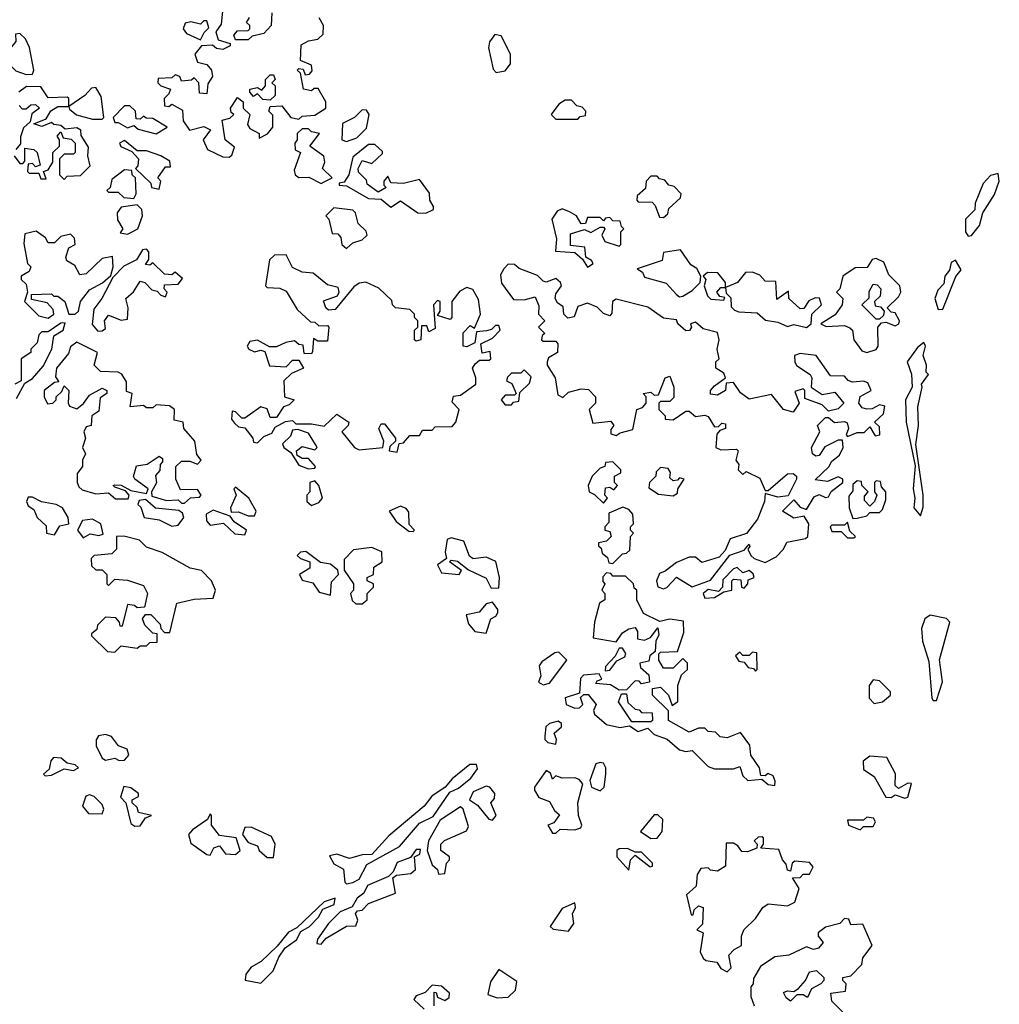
# Model space of a CAD drawing. Extents: x 2029826 to 2248070, y 228728 to 402406.
# Tile 269 of 368: x 2183095 to 2186183, y 237250 to 240354. Entities that reach past the tile are written whole.
import ezdxf

# ---------------------------------------------------------------- set-up
doc = ezdxf.new("R2010")
doc.units = 0

msp = doc.modelspace()

# ---------------------------------------------------------------- linework, layer by layer
at = {"layer": '0CON10XD'}
for points in [[(2183738.3, 240421.7), (2183730, 240340), (2183713.3, 240315), (2183720.7, 240290.7), (2183758.3, 240278.3), (2183758.3, 240271.7), (2183735, 240260), (2183715, 240263.3), (2183703.3, 240273.3), (2183668.3, 240271.7), (2183647.5, 240245), (2183655, 240220), (2183685, 240212.5), (2183700, 240195), (2183702.5, 240175), (2183688.3, 240151.7), (2183685, 240120), (2183661.7, 240121.7), (2183660, 240155), (2183645, 240170), (2183637, 240163), (2183605, 240160), (2183600, 240175), (2183585, 240180), (2183575, 240170), (2183531.7, 240168.3), (2183530, 240155), (2183540, 240145), (2183570, 240135), (2183565, 240120), (2183550, 240105), (2183551.7, 240081.7), (2183565, 240080), (2183575, 240087.5), (2183608.3, 240068.3), (2183610, 240035), (2183630, 240005), (2183675, 240017.5), (2183696.4, 240006.4), (2183673.3, 239975), (2183686.7, 239945), (2183735, 239921.2), (2183755, 239920)], [(2183755, 239920), (2183763.6, 239926.4), (2183771.7, 239951.7), (2183742.5, 239975), (2183733.3, 240036.7), (2183757, 240043), (2183770, 240055), (2183761.7, 240061.7), (2183760, 240075), (2183781.7, 240108.3), (2183800, 240095), (2183800, 240075), (2183820, 240055), (2183813, 240023), (2183820.7, 240010.7), (2183850, 239995), (2183850, 239980), (2183876.4, 239993.6), (2183893.3, 240015), (2183893.3, 240053.3), (2183880, 240065), (2183885, 240080), (2183921.7, 240081.7), (2183950, 240045), (2183975, 240040), (2183985, 240050), (2184025, 240052.5), (2184060, 240075), (2184060, 240095), (2184036.4, 240136.4), (2184023, 240137), (2184015, 240130), (2183990, 240135), (2183980, 240185), (2183970, 240195), (2183975, 240200), (2183988.3, 240198.3), (2183995, 240180), (2184008.3, 240181.7), (2184017, 240193), (2184015, 240210), (2183980, 240225), (2183982.5, 240275), (2184005, 240287.5), (2184035, 240292.5), (2184051.7, 240308.3), (2184052.5, 240335), (2184039.3, 240359.3)], [(2183890, 240375), (2183887.5, 240335), (2183865, 240310), (2183828.3, 240301.7), (2183815, 240290), (2183775, 240290), (2183770, 240305), (2183781.7, 240318.3), (2183815, 240320), (2183820, 240325), (2183820, 240335), (2183810, 240345), (2183819.3, 240360.7)], [(2183665, 240290), (2183676.2, 240313.8), (2183691.7, 240328.3), (2183685, 240350), (2183675, 240350), (2183665, 240340), (2183635, 240347.5), (2183617, 240343), (2183610, 240325), (2183620.5, 240310.5), (2183665, 240290)], [(2183115, 240181.2), (2183135, 240182.5), (2183140, 240195), (2183126.4, 240266.4), (2183113, 240293), (2183095, 240310), (2183081.7, 240308.3), (2183082.5, 240285), (2183065, 240262.5), (2183030, 240275), (2183015, 240290), (2183001.7, 240288.3), (2183000, 240265), (2183013.6, 240243.6), (2183050, 240225), (2183083, 240193), (2183115, 240181.2)], [(2184597.5, 240187.5), (2184625, 240192.5), (2184642.5, 240215), (2184642.5, 240245), (2184613, 240303), (2184593, 240307), (2184576.4, 240283.6), (2184572.5, 240265), (2184587.5, 240197.5), (2184597.5, 240187.5)], [(2183885, 240100), (2183861.7, 240101.7), (2183845, 240120), (2183831.7, 240111.7), (2183820, 240125), (2183820, 240135), (2183845, 240140), (2183858.3, 240131.7), (2183870, 240145), (2183870, 240165), (2183885, 240180), (2183895, 240180), (2183900, 240165), (2183890, 240155), (2183900, 240145), (2183900, 240115), (2183885, 240100)], [(2183235, 239850), (2183245, 239860), (2183287, 239863), (2183317, 239893), (2183310, 239925), (2183311.7, 239951.7), (2183288.3, 239988.3), (2183287.5, 240005), (2183275, 240013.3), (2183238.3, 240008.3), (2183225, 240020), (2183203, 240023), (2183195, 240030), (2183165, 240017.5), (2183140, 240025), (2183178.3, 240041.7), (2183193.6, 240066.4), (2183215, 240080), (2183250, 240080), (2183250, 240105), (2183245, 240110), (2183185, 240107.5), (2183161.7, 240141.7), (2183116.7, 240143.3), (2183092.5, 240125)], [(2183355, 240040), (2183360, 240045), (2183351.7, 240111.7), (2183335, 240140), (2183321.7, 240138.3), (2183300, 240115), (2183250, 240080), (2183251.7, 240071.7), (2183273.6, 240053.6), (2183325, 240040), (2183355, 240040)], [(2183093, 240083), (2183103, 240073), (2183115, 240072.5), (2183130, 240085), (2183145, 240086.7), (2183157.5, 240075), (2183133.3, 240056.7), (2183128.3, 240031.7), (2183107.5, 240012.5), (2183097.5, 239985), (2183097.5, 239962.5), (2183082.5, 239945)], [(2183525, 239993.8), (2183560, 240015), (2183515, 240042.5), (2183493.3, 240043.3), (2183485, 240050), (2183475, 240040), (2183461.7, 240041.7), (2183460, 240065), (2183441.7, 240081.7), (2183425, 240082.5), (2183390, 240045), (2183395, 240030), (2183405, 240030), (2183435, 240012.5), (2183455, 240020), (2183468.3, 240008.3), (2183525, 239993.8)], [(2184855, 240040), (2184861.7, 240048.3), (2184878.3, 240051.7), (2184880, 240065), (2184868.3, 240078.3), (2184851.7, 240081.7), (2184835, 240100), (2184815, 240100), (2184795, 240087.5), (2184770, 240055), (2184785, 240040), (2184855, 240040)], [(2184125, 239970), (2184158.3, 239981.7), (2184188.3, 240011.7), (2184196.7, 240055), (2184188.3, 240068.3), (2184175, 240070), (2184150, 240045), (2184113, 240027), (2184110, 239975), (2184125, 239970)], [(2183077.5, 239925), (2183095, 239900), (2183105, 239900), (2183111.7, 239908.3), (2183111.7, 239948.3), (2183140, 239945), (2183150, 239935), (2183160, 239895), (2183145, 239890), (2183135, 239900), (2183121.7, 239898.3), (2183120, 239875), (2183125, 239870), (2183155, 239870), (2183161.7, 239851.7), (2183178.3, 239851.7), (2183170, 239875), (2183185, 239880), (2183200, 239905), (2183200, 239935), (2183220, 239955), (2183220, 239975), (2183213, 239987), (2183225, 240000), (2183231.7, 239981.7), (2183257, 239977), (2183270, 239965), (2183270, 239935), (2183265, 239930), (2183235, 239930), (2183220, 239915), (2183220, 239865), (2183235, 239850)], [(2184045, 239837.5), (2184055, 239842.5), (2184080, 239855), (2184050, 239885), (2184056.7, 239905), (2184053.6, 239923.6), (2184010, 239955), (2184040, 239995), (2184015, 240000), (2184005, 240010), (2183985, 240010), (2183970, 239995), (2183970, 239975), (2183962.5, 239965), (2183963, 239943), (2183980, 239935), (2183960.7, 239879.3), (2183963.3, 239865), (2183975, 239856.7), (2184007, 239857), (2184045, 239837.5)], [(2183535, 239820), (2183540, 239845), (2183530, 239855), (2183555, 239890), (2183570, 239890), (2183568.3, 239908.3), (2183540, 239925), (2183495, 239940), (2183465, 239940), (2183425, 239972.5), (2183410, 239965), (2183413.6, 239953.6), (2183448.3, 239938.3), (2183470, 239915), (2183467, 239893), (2183460, 239885), (2183508.3, 239838.3), (2183510, 239825), (2183535, 239820)], [(2184375, 239743.8), (2184400, 239755), (2184400, 239765), (2184387.5, 239785), (2184387, 239807), (2184355, 239850), (2184305, 239837.5), (2184265, 239840), (2184255, 239860), (2184242.5, 239845), (2184242.5, 239832.5), (2184250, 239825), (2184225, 239810), (2184190, 239835), (2184188.3, 239848.3), (2184163, 239873), (2184162.5, 239885), (2184175, 239910), (2184205, 239900), (2184238.3, 239931.7), (2184238.3, 239938.3), (2184215, 239960), (2184195, 239960), (2184145, 239920), (2184132.5, 239865), (2184118.3, 239841.7), (2184101.7, 239838.3), (2184101.7, 239831.7), (2184125, 239830), (2184195, 239790), (2184235, 239787.5), (2184265, 239762.5), (2184295, 239782.5), (2184350, 239745), (2184375, 239743.8)], [(2183455, 239790), (2183462.5, 239805), (2183460, 239855), (2183450, 239865), (2183448.3, 239878.3), (2183425, 239880), (2183385, 239850), (2183380, 239825), (2183370, 239815), (2183375, 239810), (2183405, 239810), (2183423, 239793), (2183455, 239790)], [(2185125, 239730), (2185138.3, 239741.7), (2185141.7, 239758.3), (2185178.3, 239791.7), (2185180, 239805), (2185158.3, 239828.3), (2185141.7, 239831.7), (2185128.3, 239848.3), (2185111.7, 239851.7), (2185105, 239860), (2185085, 239860), (2185070, 239845), (2185068.3, 239821.7), (2185041.7, 239798.3), (2185040, 239785), (2185045, 239780), (2185088.3, 239778.3), (2185098.3, 239768.3), (2185111.7, 239731.7), (2185125, 239730)], [(2186085, 239671.2), (2186095, 239673.3), (2186121.2, 239705), (2186131.2, 239745), (2186167.8, 239802.2), (2186183.1, 239845), (2186179.4, 239869.4), (2186155, 239863.1), (2186132.7, 239837.3), (2186107.5, 239775), (2186105.8, 239754.2), (2186076.2, 239725), (2186076.7, 239685), (2186085, 239671.2)], [(2183435, 239677.5), (2183445, 239682.5), (2183467.5, 239695), (2183482.5, 239735), (2183480, 239755), (2183465, 239770), (2183415, 239762.5), (2183402.5, 239745), (2183403, 239723), (2183420, 239695), (2183411.7, 239681.7), (2183435, 239677.5)], [(2184125, 239632.5), (2184145, 239650), (2184175, 239660), (2184190, 239675), (2184187.5, 239687.5), (2184161.7, 239711.7), (2184153.3, 239745), (2184145, 239753.3), (2184085, 239761.2), (2184060, 239735), (2184070, 239725), (2184080, 239680), (2184098.3, 239678.3), (2184107, 239667), (2184110, 239645), (2184125, 239632.5)], [(2184885, 239573.3), (2184902.5, 239585), (2184897.5, 239595), (2184880, 239605), (2184876.7, 239636.7), (2184831.7, 239641.7), (2184831.7, 239678.3), (2184875, 239692.5), (2184895, 239682.5), (2184925, 239700), (2184935, 239700), (2184940, 239695), (2184930, 239675), (2184940, 239655), (2184985, 239640), (2184990, 239645), (2184990, 239685), (2185000, 239695), (2184991.7, 239701.7), (2184988.3, 239718.3), (2184965, 239720), (2184955, 239730), (2184941.7, 239728.3), (2184935, 239720), (2184925, 239730), (2184885, 239730), (2184878.3, 239711.7), (2184865, 239710), (2184850, 239735), (2184828.3, 239748.3), (2184805, 239757.5), (2184789.3, 239750.7), (2184772.5, 239725), (2184787, 239663), (2184783.9, 239623.9), (2184845, 239620), (2184869.3, 239599.3), (2184885, 239573.3)], [(2183185, 239413.3), (2183202.5, 239425), (2183200.7, 239440.7), (2183181.7, 239461.7), (2183131.7, 239471.7), (2183132.5, 239487.5), (2183195, 239490), (2183202.5, 239482.5), (2183215, 239482.5), (2183237.5, 239465), (2183250, 239425), (2183270, 239425), (2183280, 239435), (2183286.7, 239465), (2183315, 239502.5), (2183355.9, 239524.1), (2183382.5, 239547.5), (2183389.2, 239575), (2183387.5, 239607.5), (2183355, 239601.2), (2183305, 239552.5), (2183285, 239550), (2183269.3, 239579.3), (2183243.6, 239593.6), (2183240, 239605), (2183250, 239635), (2183270, 239645), (2183267.5, 239665), (2183255, 239677.5), (2183225, 239670), (2183205, 239650), (2183185, 239650), (2183176.4, 239666.4), (2183147, 239687), (2183111.7, 239678.3), (2183108.3, 239648.3), (2183120, 239585), (2183130, 239575), (2183125, 239560), (2183100, 239545), (2183100, 239535), (2183115, 239520), (2183120, 239495), (2183110, 239465), (2183155, 239420), (2183185, 239413.3)], [(2183341.7, 239371.7), (2183355, 239372.5), (2183365, 239380), (2183362, 239405), (2183375, 239422), (2183415, 239406.2), (2183435, 239410), (2183436.7, 239445), (2183430, 239475), (2183453.9, 239496.1), (2183475, 239530), (2183490, 239525), (2183511.7, 239501.7), (2183528.3, 239498.3), (2183540, 239485), (2183555, 239480), (2183560, 239495), (2183550, 239505), (2183551.7, 239518.3), (2183595, 239520), (2183608.3, 239538.3), (2183585, 239557.5), (2183575, 239550), (2183551.7, 239551.7), (2183515, 239587.5), (2183505, 239580), (2183491.7, 239581.7), (2183501.7, 239598.3), (2183501.7, 239621.7), (2183495, 239630), (2183481.7, 239628.3), (2183463, 239597), (2183422.9, 239577.1), (2183388.8, 239541.2), (2183353.8, 239475), (2183328.3, 239441.7), (2183323, 239393), (2183341.7, 239371.7)], [(2184285, 238990), (2184291.7, 239018.3), (2184305, 239020), (2184325, 239042.5), (2184355, 239042.5), (2184365, 239060), (2184395, 239060), (2184405, 239070), (2184458.3, 239071.7), (2184470, 239085), (2184480, 239125), (2184458.3, 239148.3), (2184463, 239167), (2184485, 239170), (2184532.5, 239205), (2184533.3, 239225), (2184522.5, 239255), (2184530.7, 239269.3), (2184545, 239280), (2184575, 239280), (2184580, 239285), (2184578.3, 239308.3), (2184552.5, 239302.5), (2184548.3, 239331.7), (2184585, 239350), (2184610, 239375), (2184605, 239390), (2184595, 239390), (2184582.5, 239377.5), (2184567, 239373), (2184535, 239370), (2184530, 239335), (2184505, 239322.5), (2184492.5, 239325), (2184493, 239367), (2184515, 239390), (2184528.3, 239381.7), (2184547.5, 239425), (2184541.7, 239471.7), (2184523, 239503), (2184505, 239510), (2184482, 239498), (2184457.5, 239465), (2184457.5, 239415), (2184451.7, 239408.3), (2184411.7, 239421.7), (2184420, 239435), (2184420, 239465), (2184411.7, 239468.3), (2184400, 239455), (2184405, 239380), (2184385, 239370), (2184378.3, 239388.3), (2184361.7, 239388.3), (2184360, 239345), (2184345, 239340), (2184340, 239345), (2184340, 239375), (2184350, 239385), (2184350, 239405), (2184340, 239415), (2184340, 239425), (2184325, 239440), (2184280, 239445), (2184270, 239455), (2184268.3, 239468.3), (2184227, 239507), (2184186.4, 239526.4), (2184165, 239523.3), (2184148.3, 239511.7), (2184089.3, 239440.7), (2184068.3, 239438.3), (2184060, 239445), (2184053, 239467), (2184096.7, 239483.3), (2184102.5, 239495), (2184099.3, 239509.3), (2184065, 239517.5), (2184020, 239555), (2183985, 239557.5), (2183955, 239572.5), (2183935, 239612.5), (2183898.3, 239611.7), (2183883, 239597), (2183870, 239515), (2183875, 239510), (2183915, 239507.5), (2183935, 239497.5), (2183970, 239440), (2184011.7, 239401.7), (2184025, 239400), (2184038.3, 239388.3), (2184065, 239390), (2184070, 239385), (2184065, 239340), (2184035, 239340), (2184021.7, 239348.3), (2184018.3, 239308.3), (2184015, 239300), (2183991.7, 239301.7), (2183988.3, 239328.3), (2183975, 239330), (2183961.7, 239341.7), (2183933.6, 239336.4), (2183905, 239322.5), (2183882.5, 239322.5), (2183845, 239343.8), (2183820.7, 239339.3), (2183812.5, 239325), (2183817.5, 239315), (2183835, 239306.7), (2183855, 239312.5), (2183868.3, 239308.3), (2183883, 239263), (2183935, 239260), (2183955, 239280), (2183975, 239280), (2183990, 239255), (2183951.7, 239238.3), (2183927.5, 239215), (2183930, 239165), (2183960, 239155), (2183945, 239140), (2183927, 239133), (2183905, 239100), (2183885, 239100), (2183875, 239127.5), (2183855, 239133.8), (2183805, 239098), (2183795, 239097.5), (2183775, 239117.5), (2183765, 239120), (2183762.5, 239095), (2183771.7, 239081.7), (2183785, 239070), (2183805, 239067.5), (2183830, 239035), (2183831.7, 239021.7), (2183845, 239020), (2183865, 239040), (2183890, 239050), (2183900.7, 239069.3), (2183933, 239087), (2183955, 239090), (2183965, 239080), (2184015, 239080), (2184055, 239072.5), (2184095, 239110), (2184132.5, 239085), (2184130, 239075), (2184110, 239055), (2184150, 239005), (2184165, 238997.5), (2184240, 239005), (2184242.5, 239025), (2184227.5, 239065), (2184235, 239080), (2184245, 239080), (2184280, 239035), (2184280, 239025), (2184261.7, 239008.3), (2184260, 238995), (2184285, 238990)], [(2185175, 239480), (2185185, 239482.5), (2185215, 239500), (2185240, 239525), (2185242.5, 239545), (2185229.3, 239569.3), (2185210.7, 239580.7), (2185178.3, 239628.3), (2185125, 239620), (2185120, 239595), (2185041.7, 239568.3), (2185058.3, 239558.3), (2185065, 239542.5), (2185132.9, 239522.9), (2185165, 239487.5), (2185175, 239480)], [(2185125, 238560), (2185135, 238564), (2185165, 238596.7), (2185215, 238566.2), (2185272.5, 238587.5), (2185334.1, 238665.9), (2185378.3, 238681.7), (2185395, 238700), (2185397, 238693), (2185390, 238685), (2185400, 238665), (2185410, 238655), (2185445, 238642.5), (2185479.3, 238660.7), (2185502.5, 238685), (2185513, 238707), (2185571.7, 238718.3), (2185580, 238725), (2185582.5, 238765), (2185568.3, 238788.3), (2185535, 238782.5), (2185500, 238805), (2185535, 238840), (2185555, 238817.5), (2185575, 238810), (2185600, 238850), (2185615, 238857.5), (2185635, 238847.5), (2185645, 238850), (2185653.6, 238866.4), (2185690, 238895), (2185690, 238905), (2185675, 238912.5), (2185641.7, 238898.3), (2185603, 238903), (2185646.2, 238943.8), (2185655, 238962.5), (2185679.3, 238980.7), (2185691.2, 239005), (2185688.3, 239028.3), (2185675, 239028.8), (2185632.7, 239007.3), (2185615, 238980), (2185605, 238977.5), (2185594, 238985), (2185591.2, 239005), (2185617.5, 239055), (2185610, 239075), (2185635, 239100), (2185645, 239100), (2185663.6, 239083.6), (2185695, 239087.5), (2185703, 239083), (2185707.5, 239065), (2185700, 239045), (2185705, 239040), (2185735, 239052.5), (2185757, 239053), (2185775, 239070), (2185791.7, 239041.7), (2185806.7, 239045), (2185805, 239070), (2185790, 239085), (2185818.3, 239111.7), (2185822.5, 239135), (2185805, 239140), (2185782.7, 239127.3), (2185765, 239125.6), (2185750.7, 239130.7), (2185740, 239145), (2185744.2, 239165.8), (2185778.8, 239185), (2185768.6, 239208.6), (2185755, 239213.8), (2185720.7, 239210.7), (2185706.4, 239216.4), (2185695, 239230), (2185651.2, 239231.2), (2185605.6, 239295.6), (2185555, 239301.2), (2185537.5, 239295), (2185538.8, 239275), (2185544.1, 239264.1), (2185586.7, 239235), (2185592.5, 239225), (2185590, 239195), (2185625, 239172.5), (2185665, 239180), (2185692.5, 239145), (2185675, 239127.5), (2185645, 239120), (2185625, 239140), (2185570, 239160), (2185570, 239185), (2185565, 239190), (2185538.3, 239181.7), (2185552.5, 239145), (2185533, 239117), (2185502.5, 239125), (2185465, 239172.5), (2185395, 239157.5), (2185367, 239177), (2185345, 239210), (2185321.7, 239208.3), (2185320, 239185), (2185295, 239170), (2185273, 239173), (2185272.5, 239185), (2185285, 239200), (2185320, 239225), (2185315, 239240), (2185290, 239255), (2185290, 239275), (2185300, 239285), (2185293.3, 239315), (2185300, 239345), (2185295, 239367.5), (2185249.3, 239379.3), (2185225, 239400), (2185210, 239395), (2185212.5, 239385), (2185206.4, 239373.6), (2185195, 239372.5), (2185170, 239395), (2185165, 239407.5), (2185125, 239412.5), (2185075, 239447.5), (2184975, 239472.5), (2184963.3, 239465), (2184961.7, 239428.3), (2184955, 239420), (2184935, 239427.5), (2184915, 239447.5), (2184885, 239460), (2184855, 239450), (2184843, 239417), (2184823, 239413), (2184810, 239425), (2184808.3, 239448.3), (2184790.7, 239460.7), (2184782.5, 239475), (2184785, 239490), (2184802.5, 239515), (2184800, 239525), (2184785, 239537.5), (2184755, 239526.7), (2184745, 239530), (2184727.4, 239547.4), (2184669.3, 239569.3), (2184655, 239582.5), (2184635, 239583.3), (2184621.7, 239568.3), (2184610.7, 239549.3), (2184613.6, 239523.6), (2184652, 239472), (2184685, 239471.2), (2184720, 239480), (2184731.7, 239451.7), (2184730, 239425), (2184750, 239405), (2184730, 239385), (2184750, 239365), (2184741.7, 239358.3), (2184740, 239345), (2184745, 239340), (2184785, 239340), (2184791.7, 239331.7), (2184790, 239305), (2184761.7, 239288.3), (2184757.5, 239275), (2184757.5, 239265), (2184782.5, 239225), (2184791.7, 239171.7), (2184807.5, 239162.5), (2184825, 239180), (2184865, 239190), (2184888.3, 239188.3), (2184910, 239165), (2184910, 239145), (2184890, 239125), (2184901.7, 239081.7), (2184958.3, 239088.3), (2184967.5, 239075), (2184958.3, 239061.7), (2184958.3, 239048.3), (2184975, 239042.5), (2184988.3, 239051.7), (2185028.3, 239061.7), (2185040, 239125), (2185058.3, 239131.7), (2185070, 239145), (2185070, 239165), (2185060, 239175), (2185085, 239180), (2185095, 239170), (2185108.3, 239171.7), (2185130, 239225), (2185145, 239230), (2185157.5, 239195), (2185157, 239163), (2185145, 239150), (2185115, 239150), (2185110, 239145), (2185110, 239125), (2185130, 239105), (2185130, 239095), (2185155, 239092.5), (2185195, 239120), (2185205, 239120), (2185225, 239102.5), (2185255, 239107.5), (2185265, 239102.5), (2185285, 239070), (2185298.3, 239071.7), (2185308.3, 239081.7), (2185320, 239080), (2185320, 239065), (2185301.7, 239058.3), (2185293, 239047), (2185290, 239005), (2185305, 238997.5), (2185355, 239000), (2185360, 238995), (2185352.5, 238965), (2185361.7, 238951.7), (2185360, 238935), (2185375, 238920), (2185385, 238930), (2185428.3, 238908.3), (2185445, 238870), (2185455, 238870), (2185515, 238922), (2185533, 238923), (2185544, 238915), (2185544.2, 238905), (2185517.5, 238852.5), (2185485, 238848.8), (2185445, 238860), (2185443.3, 238835), (2185421.1, 238778.9), (2185385.9, 238734.1), (2185335, 238717.5), (2185319.1, 238680.9), (2185300.5, 238659.6), (2185245, 238642.5), (2185225, 238660), (2185205, 238660), (2185165, 238642.5), (2185130, 238615), (2185111.7, 238608.3), (2185102.5, 238585), (2185106.4, 238566.4), (2185125, 238560)], [(2185765, 239304.2), (2185795, 239314.2), (2185801.2, 239325), (2185800, 239385), (2185811.7, 239398.3), (2185825, 239400), (2185855, 239388.8), (2185866.2, 239395), (2185868.8, 239405), (2185855, 239430), (2185841.7, 239431.7), (2185830, 239445), (2185865, 239480), (2185872.5, 239495), (2185870, 239515), (2185835, 239550), (2185819.3, 239589.3), (2185795, 239601.2), (2185782.3, 239597.7), (2185767, 239573), (2185728.3, 239571.7), (2185690, 239545), (2185680, 239505), (2185670, 239495), (2185690, 239475), (2185687.5, 239455), (2185666.2, 239423.8), (2185620, 239395), (2185637, 239387), (2185695, 239390), (2185712.3, 239382.3), (2185720, 239375), (2185724.3, 239345), (2185750, 239310), (2185765, 239304.2)], [(2185990, 239440), (2186005, 239441.2), (2186046.1, 239543.9), (2186063.3, 239565), (2186045, 239595.6), (2186031.8, 239588.2), (2186025.9, 239564.1), (2186011.4, 239545), (2186008.7, 239521.3), (2185988.9, 239501.1), (2185979.4, 239475), (2185990, 239440)], [(2185315, 239470), (2185318.3, 239478.3), (2185301.7, 239481.7), (2185292.5, 239495), (2185305, 239510), (2185320, 239510), (2185320, 239525), (2185296.1, 239556.1), (2185263, 239557), (2185250, 239545), (2185257.5, 239535), (2185252.5, 239515), (2185263, 239483), (2185273.3, 239473.3), (2185315, 239470)], [(2185575, 239383.8), (2185590, 239395), (2185592.5, 239425), (2185622.5, 239455), (2185616.2, 239476.2), (2185603, 239477), (2185583, 239467), (2185566.7, 239443.3), (2185555, 239442.5), (2185520, 239475), (2185518.3, 239498.3), (2185481.7, 239471.7), (2185478.3, 239528.3), (2185445, 239530), (2185428.3, 239548.3), (2185405, 239557.5), (2185383, 239557), (2185357.5, 239525), (2185320, 239510), (2185321.7, 239491.7), (2185337, 239477), (2185338.3, 239448.3), (2185348.3, 239438.3), (2185362.5, 239432.5), (2185420, 239430), (2185446.4, 239406.4), (2185485, 239400), (2185515, 239386.7), (2185535, 239393.3), (2185575, 239383.8)], [(2185805, 239410), (2185795, 239410), (2185750, 239455), (2185772.5, 239477.5), (2185773.3, 239496.7), (2185785, 239520), (2185798.3, 239518.3), (2185810, 239505), (2185807.5, 239482.5), (2185790, 239465), (2185791.7, 239451.7), (2185808.3, 239448.3), (2185820, 239435), (2185818.3, 239421.7), (2185805, 239410)], [(2183085, 239160), (2183111.7, 239208.3), (2183135, 239222.5), (2183168.8, 239261.2), (2183196.7, 239315), (2183202.5, 239357.5), (2183232.5, 239375), (2183238.3, 239398.3), (2183225, 239397.5), (2183185, 239370), (2183165, 239370), (2183155, 239360), (2183150, 239335), (2183130, 239315), (2183130, 239305), (2183100, 239285), (2183100, 239215), (2183080, 239205)], [(2183615, 238830), (2183633, 238847), (2183661.7, 238848.3), (2183667.5, 238855), (2183655, 238872.5), (2183601.7, 238871.7), (2183587.5, 238905), (2183587.5, 238945), (2183605, 238962.5), (2183631.7, 238961.7), (2183655, 238952.5), (2183667.5, 238965), (2183653, 238983), (2183646.7, 239025), (2183612.5, 239065), (2183610, 239085), (2183581.7, 239091.7), (2183582.5, 239125), (2183567, 239137), (2183525, 239140), (2183515, 239130), (2183495, 239130), (2183485, 239137.5), (2183443, 239133), (2183450, 239175), (2183431.7, 239181.7), (2183431.7, 239211.7), (2183416.7, 239236.7), (2183405, 239242.5), (2183350, 239245), (2183330, 239265), (2183340, 239305), (2183275, 239337.5), (2183255, 239322.5), (2183248.8, 239301.2), (2183211.2, 239255), (2183208.3, 239228.3), (2183218.3, 239211.7), (2183205, 239210), (2183172.5, 239185), (2183172.5, 239165), (2183182.5, 239142.5), (2183200, 239145), (2183210, 239155), (2183210, 239165), (2183228.3, 239181.7), (2183235, 239200), (2183250, 239185), (2183247.5, 239145), (2183252.5, 239135), (2183275, 239127.5), (2183296.4, 239143.6), (2183315, 239170), (2183355, 239192.5), (2183370, 239185), (2183370, 239175), (2183348.3, 239161.7), (2183345, 239120), (2183322.5, 239105), (2183320, 239075), (2183305, 239070), (2183297.5, 239055), (2183302.5, 239035), (2183293.3, 239005), (2183302.5, 238985), (2183292.5, 238965), (2183292.5, 238945), (2183276.7, 238923.3), (2183276, 238895), (2183281.7, 238881.7), (2183292.1, 238872.1), (2183335, 238858.8), (2183375, 238862.5), (2183397, 238843), (2183436.7, 238843.3), (2183440, 238855), (2183428.3, 238868.3), (2183395, 238880), (2183390, 238885), (2183395, 238887.5), (2183415, 238886.7), (2183445, 238870), (2183495, 238860), (2183500, 238875), (2183457.5, 238905), (2183453.6, 238913.6), (2183463, 238947), (2183497, 238953), (2183535, 238977.5), (2183545, 238970), (2183545, 238960), (2183538.3, 238951.7), (2183537, 238933), (2183523, 238917), (2183526.4, 238893.6), (2183510, 238865), (2183511.7, 238851.7), (2183558.3, 238838.3), (2183595, 238840), (2183605, 238830), (2183615, 238830)], [(2185935, 238790), (2185943, 238817), (2185943.3, 238855), (2185920, 239015), (2185928.8, 239075), (2185926.4, 239133.6), (2185940, 239195), (2185937.5, 239205), (2185960, 239235), (2185953, 239243), (2185953.3, 239265), (2185943.3, 239295), (2185950, 239325), (2185945, 239336.7), (2185925, 239320), (2185892.2, 239275), (2185906.4, 239236.4), (2185908, 239195), (2185887.5, 239155), (2185889.2, 239085), (2185917.5, 238947.5), (2185911.2, 238875), (2185916.7, 238845), (2185913.8, 238815), (2185935, 238790)], [(2184645, 239140), (2184651.7, 239148.3), (2184668.3, 239151.7), (2184671.7, 239178.3), (2184701.7, 239208.3), (2184707.5, 239227.5), (2184685, 239250), (2184675, 239240), (2184645, 239240), (2184633, 239227), (2184630, 239215), (2184646.7, 239206.7), (2184660, 239175), (2184655, 239170), (2184625, 239170), (2184612.5, 239155), (2184625, 239140), (2184645, 239140)], [(2184005, 238937.5), (2184025, 238940), (2184027.5, 238945), (2184005, 238970), (2183985, 238970), (2183970, 238980), (2183967.5, 238995), (2183985, 239008), (2184025, 238997.5), (2184032.5, 239005), (2184027.5, 239015), (2184005, 239050), (2183971.7, 239061.7), (2183955, 239060), (2183948.8, 239041.2), (2183923, 239017), (2183927.5, 239005), (2183949.3, 238989.3), (2183975, 238950), (2184005, 238937.5)], [(2184935, 238830), (2184947.5, 238845), (2184940, 238855), (2184941.7, 238878.3), (2184955, 238880), (2184968.3, 238871.7), (2184980, 238885), (2184970, 238895), (2184970, 238915), (2184990, 238925), (2184990, 238935), (2184965, 238960), (2184941.7, 238958.3), (2184940, 238945), (2184925, 238940), (2184900, 238915), (2184887.5, 238885), (2184890, 238865), (2184907.5, 238857.5), (2184935, 238830)], [(2185155, 238852.5), (2185168.3, 238861.7), (2185170, 238875), (2185190, 238905), (2185175, 238910), (2185168.3, 238901.7), (2185155, 238900), (2185145, 238910), (2185146.4, 238926.4), (2185139.3, 238939.3), (2185115, 238942.5), (2185101.7, 238928.3), (2185100, 238915), (2185080, 238895), (2185078.3, 238878.3), (2185108.3, 238858.3), (2185155, 238852.5)], [(2184015, 238822.5), (2184038.3, 238831.7), (2184050, 238845), (2184037.5, 238885), (2184025, 238900), (2184010, 238895), (2184010, 238865), (2184000, 238855), (2184000, 238835), (2184015, 238822.5)], [(2185721.7, 238781.7), (2185735, 238782.5), (2185765, 238790), (2185775, 238800), (2185805, 238800), (2185815, 238810), (2185825, 238840), (2185825.8, 238865), (2185811.7, 238881.7), (2185808.3, 238898.3), (2185795, 238900), (2185790, 238895), (2185790, 238865), (2185797.5, 238855), (2185790, 238835), (2185775, 238820), (2185758.3, 238838.3), (2185758.3, 238851.7), (2185770, 238865), (2185750, 238885), (2185748.3, 238898.3), (2185735, 238900), (2185721.7, 238888.3), (2185721.7, 238868.3), (2185708.3, 238851.7), (2185710, 238815), (2185721.7, 238781.7)], [(2183835, 238790), (2183840, 238805), (2183817.5, 238845), (2183775, 238880), (2183770, 238875), (2183777.5, 238855), (2183760, 238815), (2183761.7, 238801.7), (2183785, 238802.5), (2183815, 238790), (2183835, 238790)], [(2183205, 238730), (2183221.7, 238758.3), (2183250, 238765), (2183247.5, 238785), (2183230, 238815), (2183210, 238825), (2183163.6, 238833.6), (2183135, 238848.8), (2183121.2, 238848.8), (2183116.7, 238835), (2183121.7, 238821.7), (2183139.3, 238809.3), (2183150, 238785), (2183178.3, 238758.3), (2183180, 238735), (2183205, 238730)], [(2183575, 238756.7), (2183595, 238760), (2183612.5, 238785), (2183608.3, 238798.3), (2183597, 238807), (2183523.6, 238813.6), (2183491.7, 238841.7), (2183471.7, 238838.3), (2183467.5, 238825), (2183476.7, 238816.7), (2183487.5, 238785), (2183535, 238776.7), (2183575, 238756.7)], [(2183805, 238730), (2183810, 238745), (2183770.7, 238770.7), (2183758.3, 238788.3), (2183705, 238807.5), (2183682.5, 238795), (2183683.8, 238773.8), (2183695, 238760), (2183737, 238767), (2183773, 238733), (2183805, 238730)], [(2184335, 238740), (2184340, 238745), (2184322.5, 238762.5), (2184321.7, 238801.7), (2184313, 238813), (2184295, 238820), (2184260, 238805), (2184282, 238772), (2184321.7, 238741.7), (2184335, 238740)], [(2184965, 238640), (2184995, 238670), (2185008.3, 238671.7), (2185018.3, 238681.7), (2185020, 238725), (2185030, 238735), (2185020, 238745), (2185020, 238755), (2185030, 238765), (2185027.5, 238795), (2185015, 238810), (2184996.7, 238816.7), (2184951.7, 238798.3), (2184951.7, 238768.3), (2184940, 238755), (2184940, 238745), (2184955, 238740), (2184960, 238725), (2184945, 238710), (2184920, 238705), (2184920, 238695), (2184928.3, 238688.3), (2184931.7, 238671.7), (2184948.3, 238658.3), (2184951.7, 238641.7), (2184965, 238640)], [(2183295, 238720), (2183317, 238733), (2183345, 238727.5), (2183358.3, 238731.7), (2183351.2, 238765), (2183325, 238779.2), (2183292.5, 238775), (2183277.5, 238745), (2183295, 238720)], [(2185725, 238720), (2185730, 238725), (2185711.7, 238741.7), (2185705, 238770), (2185695, 238760), (2185655, 238760), (2185650, 238755), (2185655, 238740), (2185685, 238740), (2185705, 238720), (2185725, 238720)], [(2183395, 238360), (2183415, 238380), (2183465, 238372.5), (2183475, 238380), (2183495, 238380), (2183505, 238390), (2183528.3, 238391.7), (2183528.3, 238418.3), (2183515, 238420), (2183490, 238445), (2183482.5, 238465), (2183491.7, 238478.3), (2183508.3, 238478.3), (2183538.3, 238448.3), (2183540, 238435), (2183551.7, 238421.7), (2183568.3, 238421.7), (2183590, 238515), (2183645, 238527.5), (2183705, 238530), (2183712.5, 238555), (2183700, 238585), (2183667.9, 238617.9), (2183632.5, 238625), (2183544.3, 238674.3), (2183495, 238691.2), (2183473, 238713), (2183423.8, 238726.2), (2183400, 238725), (2183400, 238685), (2183385, 238670), (2183330, 238665), (2183320, 238655), (2183321.7, 238631.7), (2183335, 238620), (2183355, 238620), (2183370, 238605), (2183370, 238575), (2183375, 238570), (2183395, 238590), (2183435, 238587.5), (2183485, 238570), (2183497.5, 238545), (2183488.3, 238501.7), (2183465, 238500), (2183457, 238507), (2183435, 238510), (2183418.3, 238441.7), (2183411.7, 238441.7), (2183410, 238455), (2183398.3, 238468.3), (2183365, 238470), (2183340, 238445), (2183338.3, 238431.7), (2183321.7, 238418.3), (2183321.7, 238411.7), (2183371.7, 238361.7), (2183395, 238360)], [(2184581.7, 238561.7), (2184605, 238562.5), (2184608, 238595), (2184595.9, 238645.9), (2184565, 238660), (2184524.2, 238654.2), (2184512.5, 238662.5), (2184495, 238710), (2184455, 238720), (2184442.5, 238715), (2184436.2, 238675), (2184440, 238655), (2184412.5, 238635), (2184425, 238610), (2184480, 238605), (2184487.5, 238617.5), (2184450, 238645), (2184455, 238650), (2184475, 238646.7), (2184509.3, 238619.3), (2184565, 238593.3), (2184581.7, 238561.7)], [(2184175, 238512.5), (2184190, 238525), (2184190, 238545), (2184210, 238565), (2184210, 238575), (2184190, 238585), (2184190, 238595), (2184210, 238605), (2184211.7, 238628.3), (2184237.5, 238645), (2184236.2, 238676.2), (2184205, 238690), (2184147.5, 238682.5), (2184118.3, 238651.7), (2184118.3, 238618.3), (2184147.5, 238575), (2184147.5, 238555), (2184137.5, 238545), (2184143, 238523), (2184155, 238512.5), (2184175, 238512.5)], [(2184075, 238540), (2184078.3, 238581.7), (2184100, 238605), (2184098.3, 238618.3), (2184075, 238637.5), (2184043, 238643), (2183997, 238677), (2183980, 238675), (2183970, 238665), (2183980, 238655), (2184010, 238645), (2184010, 238625), (2183977.5, 238605), (2183985, 238587.5), (2184018.8, 238578.8), (2184039.3, 238549.3), (2184075, 238540)], [(2185255, 238530), (2185285, 238532.5), (2185315, 238550), (2185340, 238555), (2185340, 238585), (2185345, 238590), (2185368.3, 238588.3), (2185370, 238565), (2185378.3, 238561.7), (2185390, 238575), (2185391.7, 238588.3), (2185410, 238595), (2185407, 238607), (2185395, 238617.5), (2185375, 238610), (2185357, 238627), (2185345, 238622.5), (2185311.7, 238588.3), (2185310, 238565), (2185298.3, 238551.7), (2185265, 238557.5), (2185250, 238545), (2185255, 238530)], [(2185475, 237940), (2185477, 237953), (2185470, 237970), (2185455, 237977.5), (2185445, 237970), (2185431.7, 237971.7), (2185427.5, 237995), (2185400, 238035), (2185397, 238067), (2185367, 238107), (2185325, 238090), (2185303, 238093), (2185288.3, 238108.3), (2185265, 238110), (2185255, 238120), (2185235, 238120), (2185205, 238107.5), (2185140, 238145), (2185140, 238175), (2185090, 238225), (2185090, 238245), (2185115, 238250), (2185140, 238225), (2185151.7, 238191.7), (2185170, 238205), (2185170, 238255), (2185181.7, 238288.3), (2185200, 238305), (2185200, 238325), (2185185, 238340), (2185155, 238310), (2185125, 238310), (2185110, 238335), (2185110, 238355), (2185115, 238360), (2185168.3, 238361.7), (2185188.3, 238421.7), (2185187.5, 238457.5), (2185145, 238463.8), (2185113, 238457), (2185062, 238482), (2185040, 238525), (2185040, 238555), (2185031.7, 238561.7), (2185030, 238575), (2185005, 238600), (2184965, 238600), (2184958.3, 238608.3), (2184945, 238610), (2184933, 238597), (2184933, 238583), (2184940, 238575), (2184930, 238555), (2184940, 238545), (2184940, 238525), (2184922.5, 238515), (2184906.7, 238455), (2184902.5, 238405), (2184975, 238392.5), (2184995, 238420.8), (2185015, 238433.8), (2185035, 238437.5), (2185042.5, 238425), (2185042.5, 238402.5), (2185065, 238397.5), (2185083.3, 238406.7), (2185106.7, 238436.7), (2185110, 238415), (2185100, 238395), (2185098.3, 238361.7), (2185081.7, 238348.3), (2185078.3, 238331.7), (2185050, 238325), (2185051.7, 238311.7), (2185078.3, 238288.3), (2185080, 238265), (2185055, 238260), (2185048.3, 238268.3), (2185035, 238270), (2185008.3, 238241.7), (2184985, 238240), (2184957, 238257), (2184911.7, 238261.7), (2184915, 238270), (2184930, 238275), (2184921.7, 238291.7), (2184872.5, 238287.5), (2184863.3, 238276.7), (2184859.3, 238230.7), (2184814.3, 238215.7), (2184817.5, 238195), (2184845, 238183.8), (2184860, 238185), (2184870, 238195), (2184862.5, 238217.5), (2184873.3, 238226.7), (2184887, 238227), (2184912.5, 238195), (2184903.6, 238176.4), (2184906.7, 238165), (2184945, 238132), (2184987.3, 238122.7), (2185017.5, 238127.5), (2185045, 238110), (2185075, 238120), (2185095, 238100), (2185136.1, 238086.1), (2185175, 238052), (2185195, 238046.7), (2185215, 238050), (2185265, 238000), (2185285, 237992.5), (2185345, 237992.5), (2185365, 238000), (2185375, 237970), (2185390, 237955), (2185435, 237960), (2185455, 237942.5), (2185475, 237940)], [(2184565, 238420), (2184580, 238465), (2184596.4, 238473.6), (2184602.5, 238485), (2184602.5, 238495), (2184585, 238517.5), (2184565, 238512.5), (2184543.6, 238486.4), (2184502.5, 238477.5), (2184509.3, 238449.3), (2184530, 238425), (2184565, 238420)], [(2185985, 238207.5), (2186003.6, 238266.4), (2185994.1, 238335.9), (2186026.7, 238455), (2186016.4, 238466.4), (2185965, 238476.7), (2185948, 238465), (2185938, 238435), (2185941.2, 238395), (2185960.8, 238330.8), (2185970, 238215), (2185975, 238207.5), (2185985, 238207.5)], [(2184940.7, 238300.7), (2184955, 238303.3), (2184977, 238333), (2185002.5, 238345), (2185006.1, 238356.1), (2184995, 238372.5), (2184985, 238372.5), (2184972.3, 238347.7), (2184942, 238315), (2184940.7, 238300.7)], [(2184745, 238257.5), (2184765, 238262.5), (2184820, 238335), (2184795, 238360), (2184781.7, 238358.3), (2184740.7, 238329.3), (2184733, 238317), (2184737.5, 238285), (2184730, 238265), (2184745, 238257.5)], [(2185415, 238300), (2185420, 238305), (2185418.3, 238358.3), (2185405, 238360), (2185395, 238350), (2185375, 238350), (2185365, 238360), (2185351.7, 238348.3), (2185361.7, 238331.7), (2185378.3, 238328.3), (2185391.7, 238311.7), (2185408.3, 238308.3), (2185415, 238300)], [(2185788.3, 238198.3), (2185815, 238203.3), (2185840, 238225), (2185840, 238235), (2185805, 238270), (2185785, 238272.5), (2185772.5, 238255), (2185772.5, 238215), (2185788.3, 238198.3)], [(2185085, 238140), (2185025, 238140), (2184983, 238203), (2184991.7, 238228.3), (2185008.3, 238228.3), (2185011.7, 238201.7), (2185035, 238180), (2185048.3, 238178.3), (2185055, 238170), (2185088.3, 238168.3), (2185090, 238145), (2185085, 238140)], [(2184785, 238070), (2184787.5, 238085), (2184780, 238105), (2184802.5, 238125), (2184802.5, 238135), (2184793, 238143), (2184765, 238135.7), (2184754, 238125), (2184750, 238095), (2184750, 238085), (2184760, 238075), (2184785, 238070)], [(2183408.8, 238018.8), (2183425, 238019.2), (2183439.2, 238035), (2183434.3, 238054.3), (2183406.7, 238065), (2183383.9, 238093.9), (2183365, 238100), (2183343.6, 238096.4), (2183336.2, 238083.8), (2183336.2, 238065), (2183355, 238026), (2183365, 238019.2), (2183395, 238026.2), (2183408.8, 238018.8)], [(2183175, 237970), (2183195, 237972.5), (2183235, 237992.5), (2183265, 237987.5), (2183280, 237995), (2183270, 238005), (2183245, 238010), (2183225.9, 238025.9), (2183202, 238028), (2183192.7, 238017.3), (2183188.3, 237991.7), (2183170, 237975), (2183175, 237970)], [(2185885, 237900), (2185895, 237903.3), (2185905.9, 237945.9), (2185895, 237947.5), (2185865, 237930), (2185855, 237940), (2185856.4, 237976.4), (2185828.3, 238028.3), (2185775, 238032.5), (2185753.8, 238016.2), (2185755, 237990), (2185788.3, 237968.3), (2185825, 237902.5), (2185841.7, 237901.7), (2185855, 237910), (2185885, 237900)], [(2184125, 237630), (2184145, 237634.2), (2184165.6, 237644.5), (2184189.4, 237690.6), (2184292.6, 237747.4), (2184355, 237820.8), (2184398.1, 237841.9), (2184451.3, 237918.7), (2184478.2, 237931.8), (2184516.9, 237963.1), (2184537.7, 237992.3), (2184535, 238006.2), (2184514.2, 238005.8), (2184458.8, 237961.2), (2184436, 237934), (2184394, 237906), (2184370, 237875), (2184258.9, 237781.1), (2184205, 237722.5), (2184175, 237721.2), (2184135, 237710), (2184095, 237723.3), (2184071.7, 237718.3), (2184085, 237692.5), (2184115.7, 237675.7), (2184120, 237635), (2184125, 237630)], [(2184925, 237922.5), (2184937.5, 237935), (2184942.5, 237975), (2184942.5, 237995), (2184935, 238010), (2184925, 238012.5), (2184911.7, 238008.3), (2184892.5, 237955), (2184897.5, 237935), (2184925, 237922.5)], [(2184785, 237790), (2184798.3, 237801.7), (2184845, 237800), (2184863.6, 237806.4), (2184866.7, 237815), (2184856.2, 237845), (2184854, 237885), (2184870, 237945), (2184859.1, 237959.1), (2184845, 237964.2), (2184805, 237963.3), (2184785, 237970), (2184775, 237960), (2184768.3, 237978.3), (2184755, 237987.5), (2184717.5, 237935), (2184717.5, 237925), (2184731.7, 237901.7), (2184765, 237888.8), (2184780.8, 237860.8), (2184797, 237847), (2184778.3, 237821.7), (2184760, 237815), (2184775, 237790), (2184785, 237790)], [(2183458.3, 237811.7), (2183475, 237812.5), (2183491.7, 237838.3), (2183510, 237845), (2183470, 237855), (2183465, 237870), (2183450, 237885), (2183450, 237895), (2183470, 237905), (2183470, 237915), (2183445, 237932.5), (2183423, 237937), (2183413.3, 237903.3), (2183430, 237885), (2183445, 237820), (2183458.3, 237811.7)], [(2184585, 237830), (2184597.5, 237845), (2184580, 237885), (2184591.7, 237898.3), (2184592.5, 237915), (2184577.5, 237935), (2184565, 237937.5), (2184525, 237920), (2184512.5, 237895), (2184537.7, 237877.7), (2184573.6, 237833.6), (2184585, 237830)], [(2183355, 237850), (2183360, 237865), (2183355, 237880), (2183330, 237905), (2183315, 237910), (2183303.6, 237906.4), (2183292.5, 237875), (2183311.7, 237851.7), (2183355, 237850)], [(2184415, 237660), (2184435, 237662.5), (2184440, 237695), (2184450, 237705), (2184450, 237715), (2184422.5, 237735), (2184422.5, 237755), (2184433.8, 237766.2), (2184503.3, 237796.7), (2184509.3, 237810.7), (2184492.5, 237865), (2184485, 237872.5), (2184420, 237830), (2184383.3, 237765), (2184380, 237735), (2184395, 237690), (2184412.5, 237675), (2184415, 237660)], [(2183695, 237720), (2183707, 237743), (2183725, 237750), (2183743.9, 237723.9), (2183775, 237722.5), (2183790, 237735), (2183777.5, 237775), (2183725, 237782.5), (2183700, 237815), (2183700, 237845), (2183695, 237850), (2183687.5, 237832.5), (2183639.5, 237800.4), (2183626.7, 237785), (2183635, 237757.5), (2183685, 237722.5), (2183695, 237720)], [(2185085, 237772.5), (2185105, 237773.3), (2185120, 237795), (2185122.5, 237832.5), (2185107, 237847), (2185095, 237847.5), (2185052.5, 237795), (2185085, 237772.5)], [(2185745, 237800), (2185755, 237810), (2185785, 237810), (2185792.5, 237825), (2185786.4, 237836.4), (2185765, 237840), (2185755, 237830), (2185705, 237830), (2185707.5, 237815), (2185745, 237800)], [(2183895, 237712.5), (2183900, 237755), (2183889.3, 237779.3), (2183825, 237808.8), (2183805, 237807.5), (2183797.5, 237785), (2183815, 237760), (2183845, 237750), (2183850, 237735), (2183875, 237712.5), (2183895, 237712.5)], [(2185325, 237352.5), (2185337.5, 237365), (2185330, 237405), (2185347, 237423), (2185370, 237435), (2185370, 237465), (2185377.5, 237485), (2185415, 237520), (2185437.5, 237555), (2185455, 237566.7), (2185515, 237560), (2185538.3, 237571.7), (2185552.5, 237615), (2185531.7, 237648.3), (2185555, 237650), (2185565, 237660), (2185585, 237660), (2185596.4, 237683.6), (2185585, 237696.7), (2185538.3, 237701.7), (2185530, 237695), (2185525, 237670), (2185515, 237672.5), (2185511.7, 237691.7), (2185500, 237705), (2185488.3, 237738.3), (2185431.7, 237741.7), (2185440, 237755), (2185440, 237775), (2185435, 237777.5), (2185423, 237777), (2185410, 237765), (2185420, 237755), (2185418.3, 237741.7), (2185389.3, 237730.7), (2185371.7, 237731.7), (2185359.3, 237749.3), (2185345, 237757.5), (2185321.7, 237758.3), (2185320, 237685), (2185295, 237670), (2185273, 237673), (2185265, 237680), (2185241.7, 237678.3), (2185230.7, 237659.3), (2185227.7, 237622.3), (2185197.5, 237595), (2185211.7, 237531.7), (2185218.3, 237531.7), (2185221.7, 237548.3), (2185235, 237560), (2185250, 237555), (2185247.5, 237502.5), (2185230, 237485), (2185250, 237475), (2185240, 237415), (2185250, 237395), (2185258.3, 237388.3), (2185292.5, 237382.5), (2185305, 237362.5), (2185325, 237352.5)], [(2184045, 237440), (2184061.2, 237458.8), (2184125, 237496), (2184155, 237497.5), (2184161.2, 237515), (2184153.3, 237536.7), (2184160, 237545), (2184175, 237546.7), (2184195, 237567.5), (2184279.3, 237600.7), (2184271.7, 237648.3), (2184283, 237657), (2184327.7, 237662.3), (2184342.5, 237675), (2184340, 237715), (2184356.4, 237723.6), (2184358.3, 237738.3), (2184345, 237737.5), (2184327.5, 237712.5), (2184285, 237696.7), (2184272.5, 237667.5), (2184257.5, 237652.5), (2184191.2, 237625), (2184179.7, 237600.3), (2184158.8, 237585), (2184143, 237557), (2184105, 237542), (2184068.9, 237505), (2184033.3, 237455), (2184031.7, 237441.7), (2184045, 237440)], [(2185015, 237672.5), (2185020, 237705), (2185035, 237720), (2185083, 237683), (2185090, 237685), (2185090, 237695), (2185055, 237730), (2185035, 237730), (2185010.7, 237740.7), (2184985, 237740), (2184977.5, 237735), (2184977.5, 237715), (2185015, 237672.5)], [(2183855, 237316.7), (2183893.8, 237355), (2183911.4, 237398.6), (2183931.7, 237428.3), (2183967.1, 237452.9), (2183980.9, 237479.1), (2184008.6, 237495), (2184036.9, 237525), (2184050.3, 237549.7), (2184085.9, 237564.1), (2184090, 237585), (2184055, 237573.3), (2183968.8, 237491.2), (2183942.1, 237477.9), (2183907.1, 237432.9), (2183856.2, 237385), (2183825, 237366.7), (2183808, 237345), (2183806.1, 237326.1), (2183855, 237316.7)], [(2184825, 237480.8), (2184841.4, 237505), (2184837.5, 237535), (2184846.7, 237555), (2184845, 237570), (2184805, 237552.5), (2184767.5, 237495), (2184776.7, 237486.7), (2184825, 237480.8)], [(2185690, 237225), (2185655, 237260), (2185652.5, 237285), (2185698.3, 237291.7), (2185700, 237315), (2185690, 237325), (2185690, 237335), (2185715, 237340), (2185750, 237375), (2185753, 237397), (2185782.5, 237435), (2185752.5, 237502.5), (2185715, 237500), (2185708.3, 237518.3), (2185695, 237520), (2185680, 237505), (2185635, 237493.3), (2185612.5, 237475), (2185612.5, 237465), (2185627.5, 237445), (2185613, 237427), (2185597, 237423), (2185575, 237431.2), (2185520, 237405), (2185475, 237400), (2185430.7, 237369.3), (2185408.3, 237331.7), (2185407.5, 237315), (2185400, 237305), (2185400, 237275), (2185410, 237245)], [(2184600.5, 237270.4), (2184635, 237272.5), (2184657.5, 237295), (2184661.7, 237321.7), (2184605, 237360), (2184579.2, 237320.8), (2184571.2, 237281.2), (2184600.5, 237270.4)], [(2185525, 237260), (2185510.7, 237270.7), (2185503, 237287), (2185515, 237292.5), (2185535, 237290), (2185550, 237300), (2185572.5, 237325), (2185585, 237352.5), (2185606.7, 237356.7), (2185630, 237335), (2185630, 237325), (2185620, 237315), (2185590.7, 237299.3), (2185578.3, 237271.7), (2185565, 237280), (2185545, 237280), (2185525, 237260)], [(2184402, 237245), (2184401.7, 237288.3), (2184407.5, 237287.5), (2184412.5, 237272.5), (2184435, 237262.5), (2184448.8, 237271.2), (2184450, 237285), (2184425, 237307.5), (2184395, 237310), (2184373, 237287), (2184345, 237276.7), (2184337.5, 237265), (2184370, 237235)]]:
    msp.add_lwpolyline(points, dxfattribs=at)

doc.saveas('drawing.dxf')
